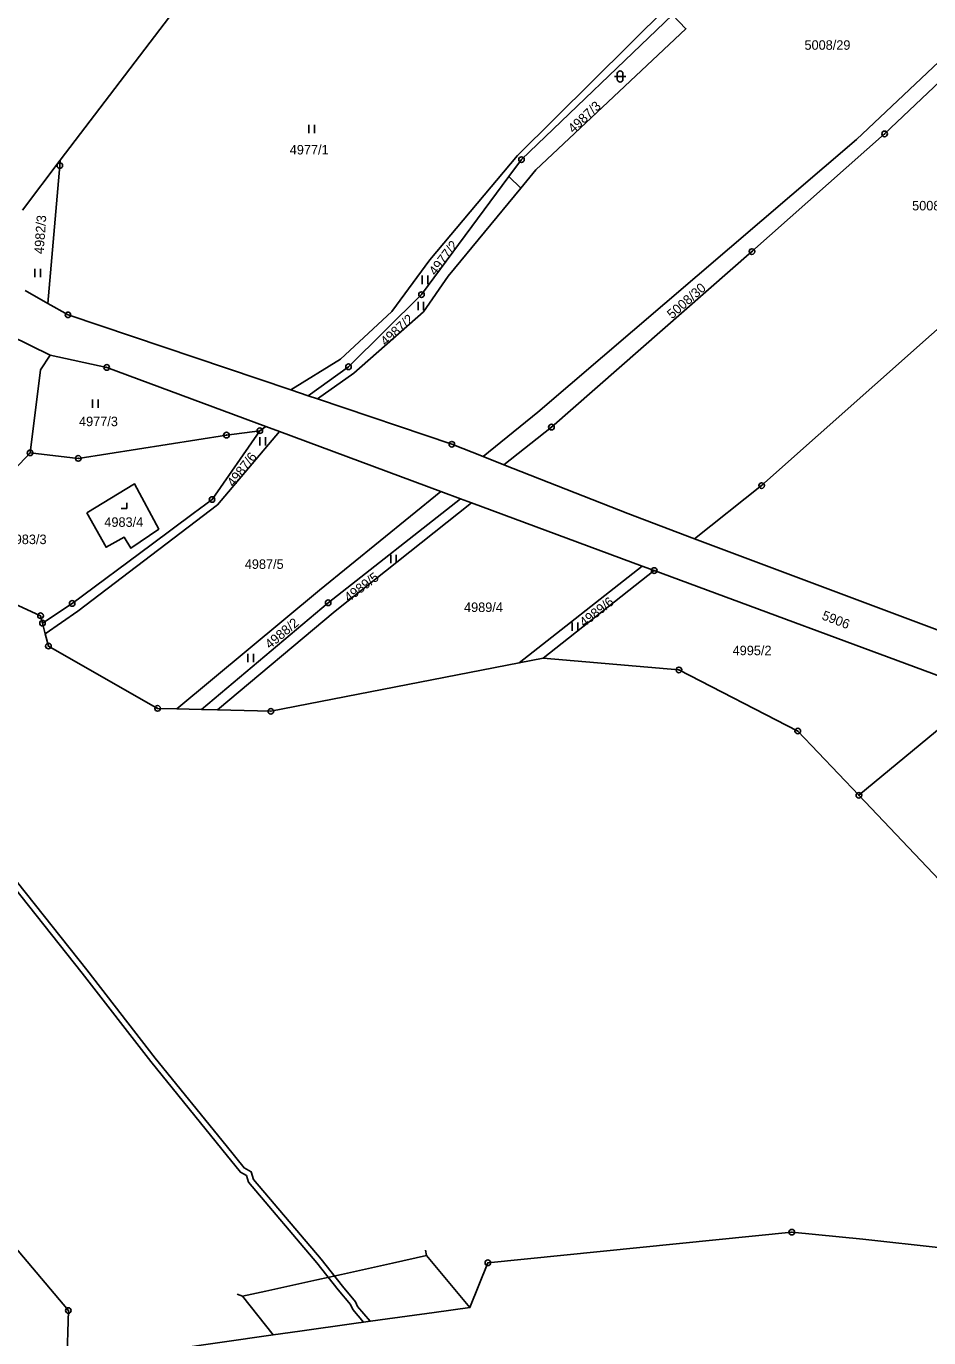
# Model space of a CAD drawing. Extents: x -644096 to -634268, y -1141430 to -1133463.
# Drawn here: x -637382.5 to -637221.1, y -1139338.5 to -1139104 of the extents above; entities that cross this region are included whole.
import ezdxf

# ---------------------------------------------------------------- set-up
doc = ezdxf.new("R2010")
doc.units = 0
for name, color, linetype in [('_CIVIL_CONSTRUCTION', 7, 'Continuous'), ('B_Hranice _3D', 7, 'Continuous'), ('M_Svah_Nasyp', 7, 'Continuous'), ('svrsek_osa_sjezdy', 7, 'Continuous'), ('svrsek_osa_terminal_VRT', 7, 'Continuous'), ('svrsek_osa_VRT', 7, 'Continuous'), ('terminal_VRT', 7, 'Continuous')]:
    doc.layers.add(name, color=color, linetype=linetype)

msp = doc.modelspace()

# ---------------------------------------------------------------- linework, layer by layer
at = {"layer": '_CIVIL_CONSTRUCTION'}
for centre, radius in [((-637228.99, -1139123.27), 0.5), ((-637228.99, -1139123.27), 0.0303), ((-637293.93, -1139127.87), 0.5), ((-637376.48, -1139128.94), 0.5), ((-637376.48, -1139128.94), 0.0303), ((-637293.93, -1139127.87), 0.0303), ((-637252.72, -1139144.32), 0.5), ((-637252.72, -1139144.32), 0.0303), ((-637311.81, -1139152.01), 0.5), ((-637311.81, -1139152.01), 0.0303), ((-637375.02, -1139155.62), 0.5), ((-637375.02, -1139155.62), 0.0303), ((-637368.09, -1139165.03), 0.5), ((-637324.86, -1139164.91), 0.5), ((-637324.86, -1139164.91), 0.0303), ((-637368.09, -1139165.03), 0.0303), ((-637346.69, -1139177.13), 0.5), ((-637340.72, -1139176.34), 0.5), ((-637340.72, -1139176.34), 0.0303), ((-637288.57, -1139175.7), 0.5), ((-637288.57, -1139175.7), 0.0303), ((-637346.69, -1139177.13), 0.0303), ((-637306.38, -1139178.77), 0.5), ((-637306.38, -1139178.77), 0.0303), ((-637381.81, -1139180.3), 0.5), ((-637381.81, -1139180.3), 0.0303), ((-637373.18, -1139181.29), 0.5), ((-637373.18, -1139181.29), 0.0303), ((-637250.98, -1139186.16), 0.5), ((-637349.26, -1139188.65), 0.5), ((-637250.98, -1139186.16), 0.0303), ((-637349.26, -1139188.65), 0.0303), ((-637270.19, -1139201.35), 0.5), ((-637270.19, -1139201.35), 0.0303), ((-637374.27, -1139207.23), 0.5), ((-637328.49, -1139207.11), 0.5), ((-637328.49, -1139207.11), 0.0303), ((-637379.93, -1139209.43), 0.5), ((-637379.93, -1139209.43), 0.0303), ((-637374.27, -1139207.23), 0.0303), ((-637379.58, -1139210.76), 0.5), ((-637379.58, -1139210.76), 0.0303), ((-637378.52, -1139214.85), 0.5), ((-637378.52, -1139214.85), 0.0303), ((-637265.77, -1139219.12), 0.5), ((-637265.77, -1139219.12), 0.0303), ((-637359, -1139225.99), 0.5), ((-637359, -1139225.99), 0.0303), ((-637338.74, -1139226.52), 0.5), ((-637338.74, -1139226.52), 0.0303), ((-637244.52, -1139230.04), 0.5), ((-637244.52, -1139230.04), 0.0303), ((-637233.59, -1139241.54), 0.5), ((-637233.59, -1139241.54), 0.0303), ((-637245.59, -1139319.65), 0.5), ((-637245.59, -1139319.65), 0.0303), ((-637299.95, -1139325.12), 0.5), ((-637299.95, -1139325.12), 0.0303), ((-637374.96, -1139333.67), 0.5), ((-637374.96, -1139333.67), 0.0303)]:
    msp.add_circle(centre, radius, dxfattribs=at)
at = {"layer": 'B_Hranice _3D'}
msp.add_lwpolyline([(-637384.84, -1139257.77), (-637372.46, -1139273.36), (-637360.22, -1139289.13), (-637347.5, -1139304.8), (-637344.19, -1139308.94), (-637343.1, -1139309.53), (-637342.73, -1139310.71), (-637330.53, -1139325.13), (-637326.69, -1139329.97), (-637324.48, -1139332.61), (-637324.11, -1139333.5), (-637322.19, -1139335.75), (-637321.01, -1139335.59), (-637323.25, -1139332.96), (-637323.62, -1139332.09), (-637325.91, -1139329.33), (-637329.75, -1139324.49), (-637341.83, -1139310.21), (-637342.26, -1139308.85), (-637343.53, -1139308.16), (-637346.72, -1139304.18), (-637359.44, -1139288.51), (-637371.68, -1139272.74), (-637384.06, -1139257.15)], dxfattribs=at)
at = {"layer": 'M_Svah_Nasyp'}
for p, q in [((-637317, -1139325.18), (-637310.9, -1139323.84)), ((-637311.07, -1139322.85), (-637310.9, -1139323.84)), ((-637310.9, -1139323.84), (-637303.15, -1139333.12)), ((-637326.1, -1139327.19), (-637317, -1139325.18)), ((-637339.63, -1139330.17), (-637330.52, -1139328.17)), ((-637330.52, -1139328.17), (-637326.1, -1139327.19)), ((-637344.75, -1139330.71), (-637343.83, -1139331.1)), ((-637339.63, -1139330.17), (-637343.83, -1139331.1)), ((-637338.33, -1139337.99), (-637343.83, -1139331.1))]:
    msp.add_line(p, q, dxfattribs=at)
at = {"layer": 'svrsek_osa_sjezdy'}
for p, q in [((-637277.29, -1139113), (-637275.29, -1139113)), ((-637276.79, -1139112.5), (-637276.79, -1139113.5)), ((-637275.79, -1139113.5), (-637275.79, -1139112.5)), ((-637331.97, -1139123.13), (-637331.97, -1139121.63)), ((-637330.97, -1139123.13), (-637330.97, -1139121.63)), ((-637380.96, -1139148.89), (-637380.96, -1139147.39)), ((-637379.96, -1139148.89), (-637379.96, -1139147.39)), ((-637311.68, -1139150.12), (-637311.68, -1139148.62)), ((-637310.68, -1139150.12), (-637310.68, -1139148.62)), ((-637312.42, -1139154.78), (-637312.42, -1139153.28)), ((-637311.42, -1139154.78), (-637311.42, -1139153.28)), ((-637370.62, -1139172.28), (-637370.62, -1139170.78)), ((-637369.62, -1139172.28), (-637369.62, -1139170.78)), ((-637340.69, -1139178.99), (-637340.69, -1139177.49)), ((-637339.69, -1139178.99), (-637339.69, -1139177.49)), ((-637365.52, -1139190.24), (-637364.52, -1139190.24)), ((-637364.52, -1139190.24), (-637364.52, -1139189.24)), ((-637317.31, -1139200.03), (-637317.31, -1139198.53)), ((-637316.31, -1139200.03), (-637316.31, -1139198.53)), ((-637284.87, -1139212.14), (-637284.87, -1139210.64)), ((-637283.87, -1139212.14), (-637283.87, -1139210.64)), ((-637342.84, -1139217.75), (-637342.84, -1139216.25)), ((-637341.84, -1139217.75), (-637341.84, -1139216.25))]:
    msp.add_line(p, q, dxfattribs=at)
for centre, start, end in [((-637276.29, -1139112.5), 0, 180), ((-637276.29, -1139113.5), 180, 359.9879)]:
    msp.add_arc(centre, 0.5, start, end, dxfattribs=at)
at = {"layer": 'svrsek_osa_terminal_VRT'}
msp.add_arc((-642050.26, -1145189.6), 8802.25, 41.413152, 75.317049, dxfattribs=at)
at = {"layer": 'terminal_VRT'}
for p, q in [((-637376.4, -1139127.96), (-637349.68, -1139092.81)), ((-637376.4, -1139127.96), (-637383.17, -1139136.88)), ((-637294.04, -1139132.97), (-637296.19, -1139130.91)), ((-637382.67, -1139151.28), (-637378.63, -1139153.57)), ((-637385.36, -1139159.29), (-637378.22, -1139162.86)), ((-637335.18, -1139169.06), (-637332.07, -1139170.11)), ((-637332.07, -1139170.11), (-637330.41, -1139170.67)), ((-637340.72, -1139176.34), (-637339.67, -1139175.58)), ((-637337.19, -1139176.5), (-637339.67, -1139175.58)), ((-637308.37, -1139187.19), (-637337.19, -1139176.5)), ((-637297.11, -1139182.42), (-637300.76, -1139180.98)), ((-637304.84, -1139188.5), (-637308.37, -1139187.19)), ((-637302.85, -1139189.24), (-637304.84, -1139188.5)), ((-637272.34, -1139200.55), (-637302.85, -1139189.24)), ((-637204.7, -1139217.56), (-637262.98, -1139195.65)), ((-637294.34, -1139217.87), (-637272.34, -1139200.55)), ((-637290.06, -1139217.04), (-637270.19, -1139201.35)), ((-637270.19, -1139201.35), (-637272.34, -1139200.55)), ((-637211.41, -1139223.14), (-637270.19, -1139201.35)), ((-637379.58, -1139210.76), (-637379.09, -1139212.67)), ((-637294.34, -1139217.87), (-637290.06, -1139217.04)), ((-637233.59, -1139241.54), (-637211.41, -1139223.14)), ((-637355.53, -1139226.08), (-637351.15, -1139226.2)), ((-637351.15, -1139226.2), (-637348.27, -1139226.27))]:
    msp.add_line(p, q, dxfattribs=at)
for points in [[(-637300.76, -1139180.98), (-637291.02, -1139173.04), (-637234.03, -1139124.26), (-637194.03, -1139086.49), (-637177.62, -1139074.08), (-637173.68, -1139070.5), (-637168.12, -1139063.8)], [(-637297.11, -1139182.42), (-637288.57, -1139175.7), (-637252.72, -1139144.32), (-637228.99, -1139123.27), (-637196.94, -1139092.84), (-637176.38, -1139076.74)], [(-637176.38, -1139076.74), (-637179.74, -1139110.62), (-637170.48, -1139114.78), (-637190.23, -1139132.15), (-637250.98, -1139186.16), (-637262.98, -1139195.65)], [(-637335.18, -1139169.06), (-637326.31, -1139163.58), (-637317.14, -1139155.05), (-637310.3, -1139145.81), (-637294.61, -1139127.14), (-637267.8, -1139100.57)], [(-637296.19, -1139130.91), (-637293.93, -1139127.87), (-637266.93, -1139101.99)], [(-637294.04, -1139132.97), (-637291.35, -1139129.71), (-637264.53, -1139104.48), (-637266.93, -1139101.99)], [(-637376.4, -1139127.96), (-637376.48, -1139128.94), (-637378.63, -1139153.57)], [(-637332.07, -1139170.11), (-637324.86, -1139164.91), (-637311.81, -1139152.01), (-637296.19, -1139130.91)], [(-637330.41, -1139170.67), (-637323.92, -1139166.06), (-637311.46, -1139155.1), (-637307.03, -1139148.72), (-637294.04, -1139132.97)], [(-637378.63, -1139153.57), (-637375.02, -1139155.62), (-637335.18, -1139169.06)], [(-637378.22, -1139162.86), (-637379.92, -1139165.44), (-637381.81, -1139180.3)], [(-637339.67, -1139175.58), (-637368.09, -1139165.03), (-637378.22, -1139162.86)], [(-637300.76, -1139180.98), (-637306.38, -1139178.77), (-637330.41, -1139170.67)], [(-637340.72, -1139176.34), (-637346.69, -1139177.13), (-637373.18, -1139181.29), (-637381.81, -1139180.3)], [(-637379.58, -1139210.76), (-637374.27, -1139207.23), (-637360.16, -1139196.75), (-637352.62, -1139191.15), (-637349.26, -1139188.65), (-637340.72, -1139176.34)], [(-637337.19, -1139176.5), (-637348.28, -1139189.57), (-637373.26, -1139208.61), (-637379.09, -1139212.67)], [(-637381.81, -1139180.3), (-637387.51, -1139186.31), (-637402.56, -1139193.46)], [(-637262.98, -1139195.65), (-637274.89, -1139191.17), (-637297.11, -1139182.42)], [(-637371.68, -1139191.03), (-637363.14, -1139185.83), (-637358.79, -1139193.94), (-637363.77, -1139197.36), (-637364.98, -1139195.37), (-637368.2, -1139197.19), (-637371.68, -1139191.03)], [(-637355.53, -1139226.08), (-637330.02, -1139204.85), (-637308.37, -1139187.19)], [(-637351.15, -1139226.2), (-637328.49, -1139207.11), (-637304.84, -1139188.5)], [(-637302.85, -1139189.24), (-637327.24, -1139208.64), (-637348.27, -1139226.27)], [(-637402.56, -1139193.46), (-637390.2, -1139204.74), (-637379.93, -1139209.43), (-637379.58, -1139210.76)], [(-637379.09, -1139212.67), (-637378.52, -1139214.85), (-637359, -1139225.99), (-637355.53, -1139226.08)], [(-637348.27, -1139226.27), (-637338.74, -1139226.52), (-637294.34, -1139217.87)], [(-637290.06, -1139217.04), (-637265.77, -1139219.12), (-637244.52, -1139230.04), (-637233.59, -1139241.54)], [(-637214.55, -1139261.87), (-637214.77, -1139261.33), (-637233.59, -1139241.54)], [(-637375.25, -1139343.29), (-637374.96, -1139333.67), (-637401.98, -1139301.67)], [(-637164.98, -1139313.61), (-637200.88, -1139319.36), (-637218.87, -1139322.48), (-637232.88, -1139320.93), (-637245.59, -1139319.65), (-637299.95, -1139325.12), (-637303.15, -1139333.12), (-637309.53, -1139334), (-637319.2, -1139335.34), (-637323.89, -1139335.99), (-637333.57, -1139337.33), (-637338.33, -1139337.99), (-637375.25, -1139343.29)]]:
    msp.add_lwpolyline(points, dxfattribs=at)

# ---------------------------------------------------------------- texts
at = {"layer": 'svrsek_osa_VRT'}
for s, p in [('5008/29', (-637243.32, -1139108.23)), ('4977/1', (-637335.37, -1139126.95)), ('5008/31', (-637224.07, -1139136.95)), ('4977/3', (-637373.05, -1139175.53)), ('4983/4', (-637368.52, -1139193.53)), ('4983/3', (-637385.81, -1139196.62)), ('4987/5', (-637343.41, -1139201.05)), ('4989/4', (-637304.2, -1139208.76)), ('4995/2', (-637256.17, -1139216.49))]:
    msp.add_text(s, height=1.7, dxfattribs=at).set_placement(p)
for s, rotation, p in [('4987/3', 43, (-637284.65, -1139123.24)), ('4982/3', 86, (-637379.38, -1139144.8)), ('4977/2', 53, (-637309.29, -1139148.72)), ('5008/30', 41, (-637266.99, -1139156.45)), ('4987/2', 42, (-637318.21, -1139161.27)), ('4987/6', 52, (-637345.41, -1139186.53)), ('4989/5', 37, (-637324.81, -1139207.06)), ('4989/6', 38, (-637282.72, -1139211.54)), ('5906', 339, (-637240.35, -1139210.03)), ('4988/2', 40, (-637338.91, -1139215.45))]:
    msp.add_text(s, height=1.7, rotation=rotation, dxfattribs=at).set_placement(p)

doc.saveas('drawing.dxf')
